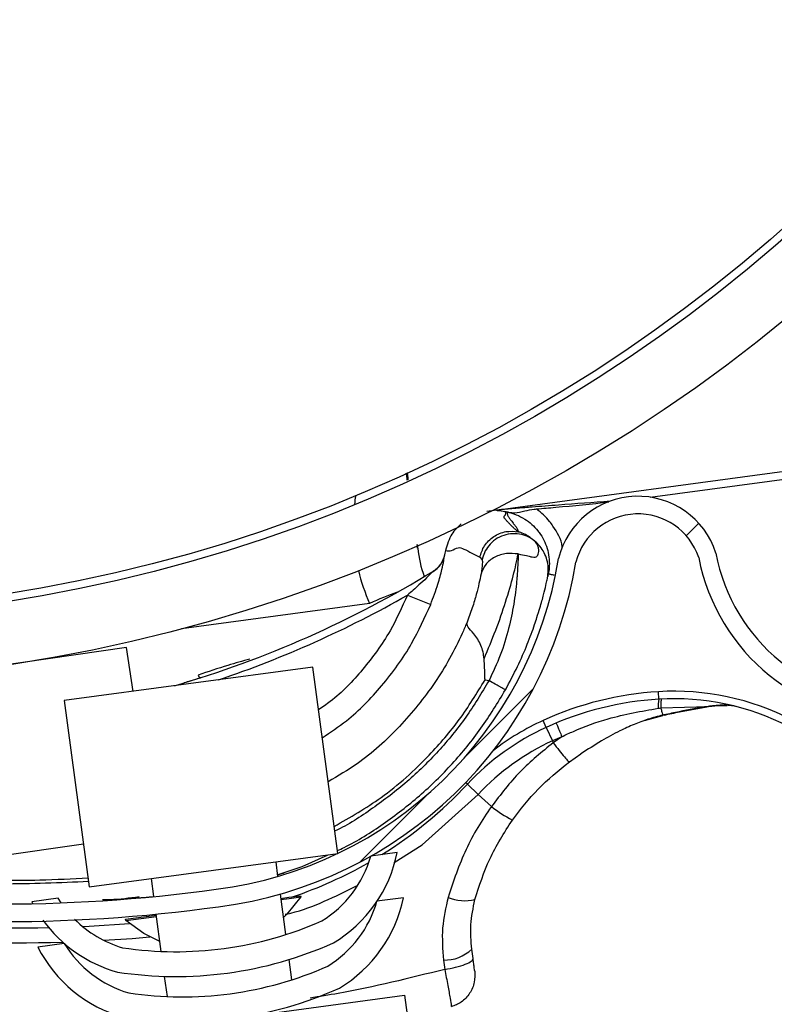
# Model space of a CAD drawing. Header units: inches. Extents: x 170 to 284, y 215 to 248.
# Tile 682 of 1056: x 211.15 to 211.253, y 244.25 to 244.384. Entities that reach past the tile are written whole.
import ezdxf

# ---------------------------------------------------------------- set-up
doc = ezdxf.new("R2010")
doc.units = ezdxf.units.IN
doc.header["$LTSCALE"] = 0.25
doc.header["$MEASUREMENT"] = 0
doc.layers.add('LH FRONT OF HOOD', color=7, linetype='Continuous')
pattern_1 = [(45, (200.7563139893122, 238.187647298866), (-0.03026527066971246, 0.03026527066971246), [])]

msp = doc.modelspace()

# ---------------------------------------------------------------- hatches: boundary and pattern name
at = {"layer": 'LH FRONT OF HOOD'}
h = msp.add_hatch(dxfattribs=at)
h.set_pattern_fill('ANSI31', color=256, scale=0.34241245, angle=2.8e-322, style=0)
h.set_pattern_definition([(45, (200.7896657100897, 238.187647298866), (-0.03026527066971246, 0.03026527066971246), [])])
edge = h.paths.add_edge_path(flags=0)
edge.add_arc((211.0763061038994, 244.0798696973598), 0.021400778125, 89.9999999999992, 390.52248781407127, ccw=False)
edge.add_line((211.0763061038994, 244.1012704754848), (211.1490687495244, 244.1012704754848))
edge.add_arc((211.1490687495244, 244.5121654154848), 0.4108949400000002, 270, 450.0000000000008)
edge.add_line((211.1490687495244, 244.9230603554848), (210.6654111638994, 244.9230603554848))
edge.add_arc((210.6654111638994, 244.9273405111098), 0.004280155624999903, 180.0000000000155, 269.9999999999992, ccw=False)
edge.add_line((210.6611310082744, 244.9273405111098), (210.6611310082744, 244.9701420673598))
edge.add_arc((210.6654111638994, 244.9701420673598), 0.004280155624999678, 360, 540, ccw=False)
edge.add_line((210.6696913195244, 244.9701420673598), (210.6696913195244, 244.9273405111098))
edge.add_line((210.6696913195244, 244.9273405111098), (210.6664589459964, 244.9273405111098))
edge.add_line((210.6664589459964, 244.9273405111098), (210.6664589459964, 244.9701420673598))
edge.add_arc((210.6654111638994, 244.9701420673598), 0.001047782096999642, 360, 540.0000000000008)
edge.add_line((210.6643633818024, 244.9701420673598), (210.6643633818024, 244.9273405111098))
edge.add_arc((210.6654111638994, 244.9273405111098), 0.001047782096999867, 180, 270)
edge.add_line((210.6654111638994, 244.9262927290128), (211.1490687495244, 244.9262927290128))
edge.add_arc((211.1490687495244, 244.5121654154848), 0.4141273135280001, 269.9999999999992, 450, ccw=False)
edge.add_line((211.1490687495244, 244.0980381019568), (211.0763061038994, 244.0980381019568))
edge.add_arc((211.0763061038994, 244.0798696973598), 0.018168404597, 450.0000000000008, 750.5224878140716)
edge.add_arc((211.0910543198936, 244.0885648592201), 0.001047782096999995, 390.5224878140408, 495.0000000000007)
edge.add_line((211.0903134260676, 244.0893057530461), (211.0816182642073, 244.0806105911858))
edge.add_line((211.0816182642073, 244.0806105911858), (211.0793326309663, 244.0828962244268))
edge.add_line((211.0793326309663, 244.0828962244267), (211.0880277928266, 244.091591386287))
edge.add_arc((211.0910543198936, 244.0885648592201), 0.004280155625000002, 390.522487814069, 495.0000000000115, ccw=False)
h = msp.add_hatch(dxfattribs=at)
h.set_pattern_fill('ANSI31', color=256, scale=0.34241245, style=0)
h.set_pattern_definition(pattern_1)
edge = h.paths.add_edge_path(flags=0)
edge.add_line((211.1157170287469, 244.9187801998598), (210.7733045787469, 244.9187801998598))
edge.add_line((210.7733045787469, 244.9187801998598), (210.7733045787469, 244.9230603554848))
edge.add_line((210.7733045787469, 244.9230603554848), (211.1157170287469, 244.9230603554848))
edge.add_arc((211.1157170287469, 244.5121654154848), 0.4108949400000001, 269.9999999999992, 450, ccw=False)
edge.add_line((211.1157170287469, 244.1012704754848), (211.0429543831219, 244.1012704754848))
edge.add_line((211.0429543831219, 244.1012704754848), (211.0429543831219, 244.1055506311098))
edge.add_line((211.0429543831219, 244.1055506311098), (211.1157170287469, 244.1055506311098))
edge.add_arc((211.1157170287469, 244.5121654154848), 0.406614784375, 270, 450.0000000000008)
h = msp.add_hatch(dxfattribs=at)
h.set_pattern_fill('ANSI32', color=256, scale=0.34241245, angle=2.8e-322, style=0)
h.set_pattern_definition([(45, (200.7563139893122, 238.187647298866), (-0.09079581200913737, 0.09079581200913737), []), (45, (200.8168445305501, 238.187647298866), (-0.09079581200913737, 0.09079581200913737), [])])
edge = h.paths.add_edge_path(flags=0)
edge.add_arc((211.115717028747, 244.5121654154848), 0.2182879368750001, 180, 540, ccw=False)
edge = h.paths.add_edge_path(flags=0)
edge.add_arc((211.115717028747, 244.5121654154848), 0.2097276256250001, 180, 540, ccw=False)
h = msp.add_hatch(dxfattribs=at)
h.set_pattern_fill('ANSI31', color=256, scale=0.34241245, angle=2.8e-322, style=0)
h.set_pattern_definition(pattern_1)
edge = h.paths.add_edge_path(flags=0)
edge.add_arc((211.2624806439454, 244.3056533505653), 0.001712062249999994, 187.6823523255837, 209.892772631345)
edge.add_line((211.2609963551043, 244.3048000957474), (211.2589035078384, 244.3035970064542))
edge.add_arc((211.2624806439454, 244.3056533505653), 0.004126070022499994, 187.6823523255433, 209.8927726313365, ccw=False)
edge.add_arc((211.2713034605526, 244.3068434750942), 0.01302879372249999, 139.1585197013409, 187.6823523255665, ccw=False)
edge.add_arc((211.2749929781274, 244.3030567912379), 0.01830194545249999, 457.6823523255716, 497.7437253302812, ccw=False)
edge.add_arc((211.2741186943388, 244.3095381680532), 0.01176186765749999, 389.82321001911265, 457.68235232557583, ccw=False)
edge.add_arc((211.2712016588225, 244.3068297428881), 0.01566536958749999, 332.9394203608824, 393.1131521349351, ccw=False)
edge.add_arc((211.2624589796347, 244.3109367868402), 0.02532140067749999, 310.5366005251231, 333.66328566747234, ccw=False)
edge.add_arc((211.269860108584, 244.303711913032), 0.01504902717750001, 269.83807069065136, 306.9970019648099, ccw=False)
edge.add_arc((211.2695219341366, 244.3162084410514), 0.02754708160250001, 190.990855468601, 270.614926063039, ccw=False)
edge.add_arc((211.2341904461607, 244.3081601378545), 0.008748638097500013, 378.6409712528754, 525.6237845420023)
edge.add_arc((211.169741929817, 244.3195061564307), 0.05672062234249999, 277.25298805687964, 350.69225205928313, ccw=False)
edge.add_arc((211.1473883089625, 244.4762565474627), 0.2150521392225, 261.1083798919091, 277.88840595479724, ccw=False)
edge.add_arc((211.1196055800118, 244.2921162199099), 0.02884824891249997, 202.8411957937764, 259.0961091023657, ccw=False)
edge.add_arc((211.0678650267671, 244.2676538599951), 0.0284373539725, 387.8029462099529, 441.4014199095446)
edge.add_arc((211.0702884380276, 244.2809375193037), 0.01494630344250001, 442.9737931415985, 498.2295444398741)
edge.add_arc((211.0725446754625, 244.2777867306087), 0.0187470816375, 495.64022688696, 529.1219683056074)
edge.add_arc((211.0674624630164, 244.2793470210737), 0.0134739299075, 531.5599097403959, 569.9559980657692)
edge.add_arc((211.0608493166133, 244.2758636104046), 0.006011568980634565, 212.6648849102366, 233.3999259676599)
edge.add_arc((211.0667341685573, 244.2865391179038), 0.01816498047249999, 238.5816124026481, 277.6823523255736)
edge.add_arc((211.0677000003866, 244.2793790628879), 0.01094007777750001, 277.6823523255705, 367.682352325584)
edge.add_arc((211.0766924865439, 244.280592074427), 0.001866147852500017, 367.6823523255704, 383.3245987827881)
edge.add_line((211.0784061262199, 244.2813309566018), (211.0806228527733, 244.2822867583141))
edge.add_arc((211.0766924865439, 244.280592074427), 0.004280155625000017, 367.68235232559, 383.3245987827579, ccw=False)
edge.add_arc((211.0677000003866, 244.2793790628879), 0.01335408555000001, 277.68235232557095, 367.6823523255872, ccw=False)
edge.add_arc((211.0667341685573, 244.2865391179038), 0.020578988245, 238.2937106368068, 277.6823523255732, ccw=False)
edge.add_arc((211.0608493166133, 244.2758636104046), 0.008425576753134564, 212.2600195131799, 234.1820632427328, ccw=False)
edge.add_arc((211.0674624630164, 244.2793470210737), 0.01588793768, 171.3726545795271, 210.1529330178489, ccw=False)
edge.add_arc((211.0725446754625, 244.2777867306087), 0.02116108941, 495.78688309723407, 529.2595240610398, ccw=False)
edge.add_arc((211.0702884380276, 244.2809375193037), 0.01736031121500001, 442.8626004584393, 498.0482056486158, ccw=False)
edge.add_arc((211.0678650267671, 244.2676538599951), 0.030851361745, 387.6005096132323, 441.4618899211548, ccw=False)
edge.add_arc((211.1196055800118, 244.2921162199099), 0.02643424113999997, 202.6240618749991, 259.0059654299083)
edge.add_arc((211.1473883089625, 244.4762565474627), 0.21263813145, 261.1200207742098, 277.8920418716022)
edge.add_arc((211.169741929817, 244.3195061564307), 0.05430661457, 277.2389789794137, 350.7968871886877)
edge.add_arc((211.2341904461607, 244.3081601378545), 0.01116264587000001, 377.74339121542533, 526.2114395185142, ccw=False)
edge.add_arc((211.2695219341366, 244.3162084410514), 0.02513307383, 190.653752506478, 270.6530101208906)
edge.add_arc((211.269860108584, 244.303711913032), 0.01263501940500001, 269.7653996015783, 306.6650491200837)
edge.add_arc((211.2624589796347, 244.3109367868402), 0.022907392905, 310.726658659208, 333.7020675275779)
edge.add_arc((211.2712016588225, 244.3068297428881), 0.01325136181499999, 332.8745927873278, 393.4176020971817)
edge.add_arc((211.2741186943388, 244.3095381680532), 0.009347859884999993, 389.4048764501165, 457.6823523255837)
edge.add_arc((211.2749929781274, 244.3030567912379), 0.01588793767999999, 457.6823523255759, 497.6345312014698)
edge.add_arc((211.2713034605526, 244.3068434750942), 0.01061478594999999, 499.3168536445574, 547.6823523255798)

# ---------------------------------------------------------------- linework, layer by layer
for p, q in [((211.2608290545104, 244.3236036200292), (211.215401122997, 244.3174757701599)), ((211.2358539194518, 244.3191981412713), (211.2595048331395, 244.3223884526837)), ((211.2148524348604, 244.317401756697), (211.2135531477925, 244.3172229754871)), ((211.2148741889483, 244.3174046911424), (211.2148524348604, 244.317401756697)), ((211.2160200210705, 244.317226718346), (211.2163095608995, 244.3171686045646)), ((211.2077604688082, 244.3111329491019), (211.2078501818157, 244.3115674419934)), ((211.2078501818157, 244.3115674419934), (211.2079284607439, 244.3119130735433)), ((211.2125911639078, 244.3109825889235), (211.212902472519, 244.310635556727)), ((211.2218360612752, 244.3081832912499), (211.2218724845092, 244.3083565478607)), ((211.2218891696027, 244.3084379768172), (211.2219424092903, 244.3086981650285)), ((211.2027020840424, 244.3058179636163), (211.2058799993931, 244.3045483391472)), ((211.1975445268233, 244.304685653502), (211.1718609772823, 244.3012211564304)), ((211.1643517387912, 244.2986767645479), (211.1304733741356, 244.293704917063)), ((211.1652337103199, 244.2926669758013), (211.1643517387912, 244.2986767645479)), ((211.189762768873, 244.2959757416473), (211.1558288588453, 244.291398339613)), ((211.1931958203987, 244.2705253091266), (211.189762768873, 244.2959757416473)), ((211.2132986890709, 244.294238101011), (211.2138471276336, 244.2941280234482)), ((211.2370399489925, 244.2915985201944), (211.2369780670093, 244.2926238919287)), ((211.1558288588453, 244.291398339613), (211.159261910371, 244.2659479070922)), ((211.2373015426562, 244.2904010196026), (211.2437646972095, 244.2906168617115)), ((211.2350764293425, 244.2886801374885), (211.2375835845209, 244.2893864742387)), ((211.2377289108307, 244.2894484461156), (211.2375649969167, 244.2894122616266)), ((211.2216578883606, 244.2877512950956), (211.2212297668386, 244.2886850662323)), ((211.2216578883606, 244.2877512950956), (211.222505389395, 244.285902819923)), ((211.222505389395, 244.285902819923), (211.2226211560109, 244.285650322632)), ((211.2237979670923, 244.286469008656), (211.2226211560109, 244.285650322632)), ((211.2248161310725, 244.2830299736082), (211.2263892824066, 244.28412135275)), ((211.2108887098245, 244.2799808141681), (211.2106439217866, 244.2802091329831)), ((211.2108887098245, 244.2799808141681), (211.2123757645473, 244.2785938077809)), ((211.2123757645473, 244.2785938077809), (211.2141680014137, 244.2769221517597)), ((211.1342022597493, 244.2682961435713), (211.1584648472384, 244.2718568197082)), ((211.159261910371, 244.2659479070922), (211.1931958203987, 244.2705253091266)), ((211.1883479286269, 244.268727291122), (211.1918946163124, 244.2703497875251)), ((211.2013145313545, 244.270645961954), (211.1977087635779, 244.2701595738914)), ((211.1847123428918, 244.2693809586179), (211.1849820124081, 244.2673818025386)), ((211.1849077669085, 244.2676142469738), (211.1883479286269, 244.268727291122)), ((211.1680778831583, 244.264627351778), (211.167745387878, 244.2670922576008)), ((211.1853082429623, 244.2649633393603), (211.1860548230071, 244.2594286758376)), ((211.1550071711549, 244.2643994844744), (211.1514014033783, 244.2639130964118)), ((211.1514014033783, 244.2639130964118), (211.1515326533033, 244.2636588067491)), ((211.1554116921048, 244.2637698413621), (211.1550071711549, 244.2643994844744)), ((211.1657817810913, 244.2644516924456), (211.1657795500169, 244.2644515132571)), ((211.1853866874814, 244.2643818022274), (211.1865103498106, 244.2645331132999)), ((211.1854095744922, 244.2642121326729), (211.1865331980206, 244.2643634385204)), ((211.1865103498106, 244.2645331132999), (211.188111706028, 244.2647487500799)), ((211.1865331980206, 244.2643634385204), (211.1881345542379, 244.2645790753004)), ((211.1881117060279, 244.2647487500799), (211.1881345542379, 244.2645790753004)), ((211.1881345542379, 244.2645790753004), (211.1881347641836, 244.2645775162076)), ((211.2021478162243, 244.2644685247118), (211.1985420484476, 244.2639821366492)), ((211.1642214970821, 244.2615317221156), (211.1684192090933, 244.2620969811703)), ((211.164244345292, 244.2613620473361), (211.1642214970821, 244.2615317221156)), ((211.1642443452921, 244.2613620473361), (211.168442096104, 244.2619273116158)), ((211.1642445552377, 244.2613604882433), (211.164244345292, 244.2613620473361)), ((211.1690878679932, 244.2571399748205), (211.1684008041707, 244.26223342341)), ((211.1558404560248, 244.2582220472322), (211.1522346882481, 244.2577356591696)), ((211.2116574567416, 244.2561795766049), (211.2114861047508, 244.2574498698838)), ((211.1865145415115, 244.2560206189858), (211.1868881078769, 244.2532512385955)), ((211.2076280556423, 244.2559566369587), (211.2077935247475, 244.2546778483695)), ((211.1699211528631, 244.2509625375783), (211.1695475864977, 244.2537319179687)), ((211.1556285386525, 244.2448568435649), (211.2022876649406, 244.2511507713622)), ((211.2022876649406, 244.2511507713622), (211.2027866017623, 244.2474519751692))]:
    msp.add_line(p, q, dxfattribs=at)
at = {"layer": 'LH FRONT OF HOOD', "flags": 128}
for points in [[(211.2438372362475, 244.2905927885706), (211.2438334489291, 244.2905642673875), (211.2438277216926, 244.290544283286), (211.2438202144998, 244.2905333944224), (211.2438111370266, 244.2905319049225), (211.2438007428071, 244.2905398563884), (211.2437893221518, 244.2905570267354), (211.2437771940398, 244.2905829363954), (211.2437646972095, 244.2906168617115)], [(211.2008896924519, 244.2692626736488), (211.2047369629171, 244.2716997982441), (211.2123757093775, 244.2785937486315), (211.2123757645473, 244.2785938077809), (211.2123757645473, 244.2785938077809)], [(211.1881345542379, 244.2645790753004), (211.1862408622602, 244.2622098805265), (211.1857456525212, 244.2617206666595)], [(211.1881347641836, 244.2645775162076), (211.1862410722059, 244.2622083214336), (211.1857458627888, 244.2617191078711)], [(211.158328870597, 244.2605561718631), (211.1592211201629, 244.2605975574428), (211.1647447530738, 244.2609361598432)], [(211.168905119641, 244.2584947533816), (211.1666972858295, 244.2595781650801), (211.1642443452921, 244.2613620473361)], [(211.1689053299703, 244.258493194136), (211.1666974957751, 244.2595766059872), (211.1642445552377, 244.2613604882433)], [(211.1612156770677, 244.2586665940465), (211.1651001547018, 244.2589235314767), (211.1675269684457, 244.2591194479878)]]:
    msp.add_lwpolyline(points, dxfattribs=at)
at = {"layer": 'LH FRONT OF HOOD'}
for radius in [0.218287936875, 0.2097276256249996, 0.20865758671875]:
    msp.add_circle((211.1157170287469, 244.5121654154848), radius, dxfattribs=at)
for centre, radius, start, end in [((211.1157170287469, 244.5121654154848), 0.4141273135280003, 270, 90), ((211.1157170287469, 244.5121654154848), 0.4108949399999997, 270, 90), ((211.1157170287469, 244.5121654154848), 0.406614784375, 270, 90), ((211.2209706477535, 244.3152083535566), 0.02568093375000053, 170.5604356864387, 173.331097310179), ((211.2341904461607, 244.3081601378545), 0.01116264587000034, 17.74339121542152, 166.2114395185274), ((211.2341904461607, 244.3081601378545), 0.008748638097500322, 18.64097125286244, 165.6237845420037), ((211.2035920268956, 244.3121681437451), 0.0005136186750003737, 6.292849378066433, 7.696607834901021), ((211.221120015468, 244.3141010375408), 0.01712062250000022, 186.2928493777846, 199.6289524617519), ((211.169741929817, 244.3195061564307), 0.05430661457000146, 277.2389789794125, 350.7968871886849), ((211.2044487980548, 244.3120243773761), 0.003424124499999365, 301.5529025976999, 348.3047638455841), ((211.2695219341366, 244.3162084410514), 0.02754708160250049, 190.9908554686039, 270.6149260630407), ((211.2695219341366, 244.3162084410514), 0.02513307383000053, 190.6537525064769, 270.6530101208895), ((211.169741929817, 244.3195061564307), 0.05672062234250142, 277.2529880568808, 350.6922520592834), ((211.1300893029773, 244.4331169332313), 0.1455252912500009, 286.2865241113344, 301.5529025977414), ((211.2209706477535, 244.3152083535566), 0.02568093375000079, 193.5764192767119, 204.1889781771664), ((211.1300893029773, 244.4331169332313), 0.1465525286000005, 288.6258020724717, 299.700927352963), ((211.2214339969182, 244.2511769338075), 0.05859940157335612, 110.0748888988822, 114.0588215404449), ((211.1746270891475, 244.2950306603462), 0.0005320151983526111, 196.5048675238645, 252.5107683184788), ((211.2396389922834, 244.2485329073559), 0.0441712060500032, 93.4536560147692, 114.6308198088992), ((211.2391026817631, 244.2574194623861), 0.03526848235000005, 62.73747602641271, 93.4536560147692), ((211.2396389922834, 244.2485329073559), 0.04314396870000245, 93.4536560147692, 114.6308198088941), ((211.2404406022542, 244.2907668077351), 0.003500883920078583, 166.25671014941, 186.7249703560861), ((211.2391026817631, 244.2574194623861), 0.03424124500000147, 62.73747602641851, 93.45365601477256), ((211.2379038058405, 244.2894817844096), 0.0001780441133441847, 190.7921879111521, 207.7531162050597), ((211.2377146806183, 244.2894091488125), 3.319259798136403e-05, 341.9712843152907, 19.96976039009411), ((211.2359286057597, 244.2566255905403), 0.03526848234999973, 114.6308198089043, 127.5210132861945), ((211.2359286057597, 244.2566255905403), 0.03424124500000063, 114.6308198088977, 136.9937062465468), ((211.2359286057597, 244.2566255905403), 0.03220774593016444, 114.6308198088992, 136.9937062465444), ((211.2396389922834, 244.2485329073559), 0.04111046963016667, 112.6628487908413, 114.630819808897), ((211.1685712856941, 244.3194511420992), 0.05786770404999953, 301.9740299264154, 316.993706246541), ((211.2280283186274, 244.2953537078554), 0.02306145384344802, 233.0572570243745, 241.5209653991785), ((211.1829316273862, 244.2743855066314), 0.01875940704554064, 300.9678088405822, 348.501494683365), ((211.1685712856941, 244.3194511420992), 0.05786770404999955, 288.576014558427, 299.9183369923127), ((211.1829316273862, 244.2743855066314), 0.01536952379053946, 301.6992860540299, 344.0406468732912), ((211.1473883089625, 244.4762565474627), 0.2126381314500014, 261.1200207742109, 277.8920418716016), ((211.1487640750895, 244.4764066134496), 0.2160622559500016, 258.775331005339, 271.3111233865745), ((211.1473883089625, 244.4762565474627), 0.2150521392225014, 261.1083798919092, 277.8884059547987), ((211.1837649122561, 244.2682080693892), 0.01536952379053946, 301.6992860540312, 344.0406468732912), ((211.1837649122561, 244.2682080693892), 0.01875940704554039, 300.9678088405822, 348.5014946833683), ((211.2105747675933, 244.2701807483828), 0.006116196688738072, 247.678316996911, 282.7859301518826), ((211.1681364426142, 244.2723897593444), 0.01875940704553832, 215.8167698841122, 254.3968958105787), ((211.1681364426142, 244.2723897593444), 0.01536952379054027, 224.9089393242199, 253.6654185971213), ((211.1710939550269, 244.3063035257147), 0.04920446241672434, 261.4914683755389, 293.8732362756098), ((211.1487640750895, 244.4764066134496), 0.218095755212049, 264.8615755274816, 271.8007834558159), ((211.1710939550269, 244.3063035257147), 0.05259434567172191, 261.2473130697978, 294.1173915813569), ((211.168969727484, 244.2662123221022), 0.01875940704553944, 206.8632099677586, 254.3968958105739), ((211.168969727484, 244.2662123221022), 0.01536952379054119, 211.3240577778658, 253.6654185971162), ((211.2078016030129, 244.2612388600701), 0.005285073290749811, 268.118224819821, 314.1989879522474), ((211.1719272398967, 244.3001260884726), 0.04920446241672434, 261.4914683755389, 293.8732362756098), ((211.1719272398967, 244.3001260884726), 0.05259434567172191, 261.2473130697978, 294.1173915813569)]:
    msp.add_arc(centre, radius, start, end, dxfattribs=at)
for points, knots in [([(211.2025005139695, 244.3224657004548), (211.2025392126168, 244.3222387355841), (211.2025939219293, 244.3219178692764), (211.2026437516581, 244.3216147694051), (211.2026583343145, 244.3215260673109)], [0, 0, 0, 0, 0.7073502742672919, 1, 1, 1, 1]), ([(211.2028342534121, 244.3216103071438), (211.2028195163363, 244.321719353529), (211.2027774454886, 244.3220306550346), (211.2027332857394, 244.3223574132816), (211.202704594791, 244.3225697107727)], [0, 0, 0, 0, 0.3502918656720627, 1, 1, 1, 1]), ([(211.215401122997, 244.3174757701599), (211.2153958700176, 244.3174750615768), (211.2153643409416, 244.3174708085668), (211.215260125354, 244.3174567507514), (211.2151172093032, 244.3174374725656), (211.21494922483, 244.3174148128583), (211.2149042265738, 244.3174087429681), (211.2148741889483, 244.3174046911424)], [0, 0, 0, 0, 0.01571398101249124, 0.094317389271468, 0.3218612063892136, 0.5473229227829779, 1, 1, 1, 1]), ([(211.2304001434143, 244.3186470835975), (211.2280418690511, 244.3184668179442), (211.2244802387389, 244.3181945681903), (211.2202680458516, 244.3178732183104), (211.2180598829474, 244.3177098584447), (211.2168611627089, 244.3176162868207), (211.2162057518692, 244.317555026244), (211.2158442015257, 244.3175193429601), (211.2156446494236, 244.317499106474), (211.2155340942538, 244.317487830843), (211.2154682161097, 244.3174811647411), (211.215429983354, 244.317477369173), (211.2154065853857, 244.3174751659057), (211.215395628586, 244.3174742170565), (211.2153903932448, 244.3174739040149), (211.2153898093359, 244.3174740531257), (211.2153930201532, 244.3174746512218), (211.2153979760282, 244.3174753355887), (211.215401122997, 244.3174757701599)], [0, 0, 0, 0, 0.4681368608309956, 0.7070129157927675, 0.8371325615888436, 0.9079072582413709, 0.9470740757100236, 0.9687898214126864, 0.9808770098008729, 0.9876679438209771, 0.9915546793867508, 0.9947708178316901, 0.9959953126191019, 0.997228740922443, 0.997848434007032, 0.9984730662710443, 0.9990304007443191, 0.9999999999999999, 0.9999999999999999, 0.9999999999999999, 0.9999999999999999]), ([(211.216544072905, 244.317123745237), (211.2168082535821, 244.3170943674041), (211.2174868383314, 244.3170189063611), (211.2185947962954, 244.3172875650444), (211.2196773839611, 244.3175300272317), (211.2202309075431, 244.3175822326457), (211.2203359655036, 244.3175921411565)], [0, 0, 0, 0, 0.2412678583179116, 0.6197299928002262, 0.9278253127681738, 1, 1, 1, 1]), ([(211.2203359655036, 244.3175921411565), (211.221208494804, 244.3176660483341), (211.2245090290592, 244.3179456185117), (211.2278035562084, 244.3182897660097), (211.2302271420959, 244.3185429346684)], [0, 0, 0, 0, 0.2643600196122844, 0.9999999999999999, 0.9999999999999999, 0.9999999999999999, 0.9999999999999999]), ([(211.2238583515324, 244.3122858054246), (211.2238548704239, 244.3123313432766), (211.2237724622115, 244.3134093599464), (211.2230279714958, 244.3146288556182), (211.2218089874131, 244.3163524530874), (211.2209728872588, 244.3170561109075), (211.2203359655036, 244.3175921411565)], [0, 0, 0, 0, 0.02109882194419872, 0.4994719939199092, 0.6187093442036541, 1, 1, 1, 1]), ([(211.2148741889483, 244.3174046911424), (211.2149398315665, 244.3173990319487), (211.2152538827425, 244.3173719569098), (211.2156762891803, 244.3173114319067), (211.2160084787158, 244.3172374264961), (211.2160084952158, 244.3172374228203)], [0, 0, 0, 0, 0.2090106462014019, 0.9999607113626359, 1, 1, 1, 1]), ([(211.2178288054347, 244.3144708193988), (211.2177164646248, 244.3145609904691), (211.2174782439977, 244.3147521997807), (211.2171542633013, 244.3150445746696), (211.2169068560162, 244.3152840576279), (211.2167294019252, 244.3154647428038), (211.2166189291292, 244.3155799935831), (211.2165085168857, 244.3156980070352), (211.216398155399, 244.3158187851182), (211.2162824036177, 244.3159483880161), (211.2161659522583, 244.3160821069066), (211.216061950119, 244.316202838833), (211.2159881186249, 244.3162927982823), (211.2159362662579, 244.3163570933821), (211.2159083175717, 244.3164154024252), (211.2158985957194, 244.3164797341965), (211.2159104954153, 244.3165513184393), (211.215946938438, 244.3166305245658), (211.2160108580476, 244.316713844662), (211.2160660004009, 244.3167924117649), (211.2161084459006, 244.3168540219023), (211.2161340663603, 244.3168943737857), (211.216154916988, 244.316929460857), (211.2161619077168, 244.3169715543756), (211.216157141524, 244.3170256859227), (211.2161312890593, 244.3170888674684), (211.2160875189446, 244.3171554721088), (211.2160416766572, 244.3172031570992), (211.2160187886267, 244.3172269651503)], [0, 0, 0, 0, 0.08480730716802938, 0.1798353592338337, 0.2850849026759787, 0.3228266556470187, 0.3617275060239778, 0.4017874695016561, 0.4430065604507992, 0.4853847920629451, 0.5351510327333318, 0.5813528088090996, 0.6105805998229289, 0.6293562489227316, 0.6489120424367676, 0.6766412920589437, 0.7075477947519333, 0.7416323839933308, 0.7850907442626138, 0.8280699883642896, 0.8539878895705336, 0.8729964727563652, 0.885095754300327, 0.9032140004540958, 0.9275168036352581, 0.9517481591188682, 0.9759089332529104, 1, 1, 1, 1]), ([(211.2160084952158, 244.3172374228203), (211.2160085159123, 244.3172374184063), (211.2161823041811, 244.3172003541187), (211.2163631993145, 244.3171620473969), (211.216544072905, 244.317123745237)], [0, 0, 0, 0, 0.0001190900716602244, 1, 1, 1, 1]), ([(211.216544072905, 244.317123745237), (211.2164738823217, 244.3171370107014), (211.2163158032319, 244.3171668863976), (211.2161257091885, 244.3172053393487), (211.21602002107, 244.3172267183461)], [0, 0, 0, 0, 0.4440219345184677, 0.9999999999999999, 0.9999999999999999, 0.9999999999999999, 0.9999999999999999]), ([(211.2163099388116, 244.3171685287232), (211.216307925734, 244.3171164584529), (211.2163038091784, 244.3170099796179), (211.2163457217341, 244.316837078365), (211.2164202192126, 244.3166535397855), (211.216527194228, 244.3164641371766), (211.2166548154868, 244.3162745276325), (211.2167943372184, 244.3160867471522), (211.2169581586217, 244.3158795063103), (211.2171205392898, 244.3156786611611), (211.2172640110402, 244.3154986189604), (211.21738209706, 244.3153469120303), (211.2174883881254, 244.3152019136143), (211.2175913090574, 244.3150496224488), (211.2176813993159, 244.3148988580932), (211.2177535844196, 244.3147498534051), (211.21780641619, 244.3146053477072), (211.2178214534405, 244.3145149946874), (211.2178288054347, 244.3144708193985)], [0, 0, 0, 0, 0.0657809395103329, 0.1345158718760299, 0.2062058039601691, 0.27713025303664, 0.3450539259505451, 0.411816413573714, 0.4774590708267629, 0.5636721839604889, 0.6227800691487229, 0.6670965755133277, 0.7241689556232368, 0.7778304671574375, 0.8321346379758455, 0.8905164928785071, 0.9464714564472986, 0.9999999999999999, 0.9999999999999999, 0.9999999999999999, 0.9999999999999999]), ([(211.2163095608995, 244.3171686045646), (211.2163095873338, 244.3171685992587), (211.2171564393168, 244.3169986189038), (211.2187467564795, 244.3163667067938), (211.2201670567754, 244.3150934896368), (211.2212352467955, 244.3136316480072), (211.2219919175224, 244.3119447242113), (211.2221491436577, 244.3100313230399), (211.2219960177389, 244.3089642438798), (211.2219424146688, 244.3086981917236), (211.2219424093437, 244.3086981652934)], [0, 0, 0, 0, 7.189415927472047e-06, 0.2303203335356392, 0.4448965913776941, 0.4983905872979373, 0.7130087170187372, 0.9276298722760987, 0.9999928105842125, 1, 1, 1, 1]), ([(211.2100614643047, 244.3155749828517), (211.2095913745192, 244.3151263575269), (211.2085338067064, 244.3141170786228), (211.2081391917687, 244.3127015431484), (211.2079199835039, 244.3119152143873)], [0, 0, 0, 0, 0.4445008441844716, 1, 1, 1, 1]), ([(211.212591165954, 244.3109825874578), (211.2127597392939, 244.3115193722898), (211.2130190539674, 244.3123451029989), (211.2137665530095, 244.3132512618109), (211.2144693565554, 244.3138371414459), (211.2152805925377, 244.3142602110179), (211.2164045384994, 244.3146011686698), (211.2172661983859, 244.3145224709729), (211.2178263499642, 244.3144713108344)], [0, 0, 0, 0, 0.2394514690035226, 0.3683457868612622, 0.4999761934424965, 0.6316105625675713, 0.7605158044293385, 1, 1, 1, 1]), ([(211.2202094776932, 244.3130971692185), (211.2199386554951, 244.3133053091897), (211.2193673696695, 244.3137443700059), (211.2182949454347, 244.3141383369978), (211.2170799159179, 244.3142631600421), (211.2158276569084, 244.3140321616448), (211.2146907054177, 244.3134582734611), (211.2137983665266, 244.3126235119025), (211.213182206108, 244.3116606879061), (211.2129924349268, 244.3109652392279), (211.212902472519, 244.310635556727)], [0, 0, 0, 0, 0.1098512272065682, 0.2317256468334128, 0.3631776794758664, 0.4999999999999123, 0.6368223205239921, 0.7682743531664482, 0.8901487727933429, 1, 1, 1, 1]), ([(211.2202094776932, 244.3130971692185), (211.2198165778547, 244.3134209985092), (211.2191425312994, 244.3139765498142), (211.2183731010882, 244.3142943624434), (211.217995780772, 244.3144185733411), (211.2178893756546, 244.314450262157), (211.21786199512, 244.314458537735), (211.2178528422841, 244.3144613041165)], [0, 0, 0, 0, 0.502280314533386, 0.8616962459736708, 0.9584272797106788, 0.9861029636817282, 1, 1, 1, 1]), ([(211.2040327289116, 244.3127295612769), (211.2040418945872, 244.3126637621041), (211.2040581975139, 244.3125467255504), (211.2040802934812, 244.3123867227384), (211.2040950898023, 244.31227908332), (211.2041017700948, 244.3122302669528), (211.2041023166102, 244.31222618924), (211.2041025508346, 244.3122244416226)], [0, 0, 0, 0, 0.3162520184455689, 0.5625153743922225, 0.8143710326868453, 0.9204435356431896, 1, 1, 1, 1]), ([(211.204101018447, 244.3122369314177), (211.2041008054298, 244.3122385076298), (211.204100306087, 244.312242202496), (211.2040935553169, 244.312292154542), (211.204078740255, 244.3124017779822), (211.2040576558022, 244.3125577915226), (211.2040424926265, 244.312669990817), (211.2040343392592, 244.3127303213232)], [0, 0, 0, 0, 0.07919394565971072, 0.1856419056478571, 0.4442674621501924, 0.7011779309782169, 1, 1, 1, 1]), ([(211.2079199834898, 244.3119152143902), (211.2081820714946, 244.3118759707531), (211.2087063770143, 244.311797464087), (211.2096491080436, 244.3124608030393), (211.2108842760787, 244.3118898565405), (211.2118596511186, 244.311371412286), (211.2125911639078, 244.3109825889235)], [0, 0, 0, 0, 0.1666800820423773, 0.3334425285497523, 0.5000945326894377, 1, 1, 1, 1]), ([(211.2178354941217, 244.3114331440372), (211.2182182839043, 244.3113655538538), (211.2187519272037, 244.3112713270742), (211.2193775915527, 244.3111016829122), (211.2198285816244, 244.3109966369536), (211.2202774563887, 244.3109941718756), (211.2205972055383, 244.3113282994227), (211.2207176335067, 244.3122319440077), (211.2204125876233, 244.3127513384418), (211.2202094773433, 244.3130971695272)], [0, 0, 0, 0, 0.1001269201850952, 0.1395859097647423, 0.1897135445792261, 0.2582342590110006, 0.3697357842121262, 0.5803479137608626, 1, 1, 1, 1]), ([(211.2218360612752, 244.3081832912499), (211.2219026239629, 244.3088334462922), (211.222005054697, 244.3098339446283), (211.2216197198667, 244.3111446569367), (211.2211327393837, 244.3120891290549), (211.2206175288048, 244.3127237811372), (211.22028245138, 244.3130303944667), (211.2202094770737, 244.3130971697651)], [0, 0, 0, 0, 0.3580314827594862, 0.5509607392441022, 0.7480445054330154, 0.9451282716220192, 1, 1, 1, 1]), ([(211.2058799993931, 244.3045483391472), (211.2062268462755, 244.3054791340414), (211.2068368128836, 244.3071160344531), (211.2073886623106, 244.3091915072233), (211.2076634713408, 244.310487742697), (211.2077399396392, 244.3109745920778), (211.2077561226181, 244.3111124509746), (211.207756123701, 244.3111124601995)], [0, 0, 0, 0, 0.3699466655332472, 0.6505899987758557, 0.8492685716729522, 0.9999899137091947, 1, 1, 1, 1]), ([(211.2061378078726, 244.3090029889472), (211.2064302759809, 244.309198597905), (211.206939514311, 244.3095391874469), (211.2074912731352, 244.3102840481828), (211.2076621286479, 244.3108189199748), (211.2077559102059, 244.3111125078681)], [0, 0, 0, 0, 0.3783552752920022, 0.6587829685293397, 1, 1, 1, 1]), ([(211.2178336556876, 244.3114341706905), (211.2172913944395, 244.3114894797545), (211.2161648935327, 244.3116043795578), (211.214559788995, 244.3110675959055), (211.2132937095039, 244.3100700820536), (211.2129272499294, 244.3091556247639), (211.2127507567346, 244.3087152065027)], [0, 0, 0, 0, 0.2405618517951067, 0.4997464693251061, 0.7590693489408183, 0.9999999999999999, 0.9999999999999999, 0.9999999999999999, 0.9999999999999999]), ([(211.2131614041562, 244.297129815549), (211.2137140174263, 244.2984339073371), (211.2148490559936, 244.3011124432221), (211.2161737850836, 244.3050055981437), (211.2172501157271, 244.3086812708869), (211.2176335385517, 244.3105004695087), (211.2178303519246, 244.311434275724)], [0, 0, 0, 0, 0.2305257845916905, 0.4734878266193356, 0.7297379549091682, 1, 1, 1, 1]), ([(211.2178322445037, 244.3114332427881), (211.2178209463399, 244.3110899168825), (211.2177939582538, 244.3102698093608), (211.217721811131, 244.3090979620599), (211.2176520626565, 244.3081650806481), (211.217544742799, 244.3068807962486), (211.2172758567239, 244.3046925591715), (211.2165749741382, 244.3012386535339), (211.2154926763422, 244.2976510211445), (211.2143879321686, 244.2952858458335), (211.2138471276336, 244.2941280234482)], [0, 0, 0, 0, 0.08980644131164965, 0.2145219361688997, 0.2531624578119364, 0.2759662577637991, 0.4628905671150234, 0.6373953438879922, 0.8224944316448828, 1, 1, 1, 1]), ([(211.2129024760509, 244.3106355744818), (211.2129264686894, 244.3105121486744), (211.212974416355, 244.3102654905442), (211.2128261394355, 244.3092366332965), (211.2127520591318, 244.3087226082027)], [0, 0, 0, 0, 0.5003922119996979, 1, 1, 1, 1]), ([(211.2061378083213, 244.309002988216), (211.2061338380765, 244.3089986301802), (211.2060629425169, 244.3089208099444), (211.2057929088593, 244.308640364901), (211.2051790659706, 244.3080330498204), (211.2041248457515, 244.3070413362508), (211.2032327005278, 244.3062742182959), (211.2027020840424, 244.3058179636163)], [0, 0, 0, 0, 0.005253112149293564, 0.09380336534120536, 0.2660256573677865, 0.5634579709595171, 0.9999999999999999, 0.9999999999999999, 0.9999999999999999, 0.9999999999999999]), ([(211.2062405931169, 244.3091064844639), (211.206237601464, 244.3091034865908), (211.2062309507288, 244.3090968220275), (211.2061977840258, 244.3090637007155), (211.206179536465, 244.3090454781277)], [0, 0, 0, 0, 0.4498228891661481, 1, 1, 1, 1]), ([(211.2127505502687, 244.3087140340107), (211.2125768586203, 244.3078484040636), (211.2123132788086, 244.3065347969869), (211.2115919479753, 244.3040972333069), (211.2110683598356, 244.3027028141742), (211.210805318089, 244.3020022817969)], [0, 0, 0, 0, 0.4901989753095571, 0.7438846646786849, 1, 1, 1, 1]), ([(211.2203806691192, 244.3027659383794), (211.2205239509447, 244.3032068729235), (211.220916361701, 244.304414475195), (211.2213086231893, 244.3059135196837), (211.2216278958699, 244.3072214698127), (211.2217977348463, 244.3080022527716), (211.2218233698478, 244.3081233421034), (211.2218360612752, 244.3081832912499)], [0, 0, 0, 0, 0.1282528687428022, 0.3512504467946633, 0.5733912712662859, 0.7887937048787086, 0.9999999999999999, 0.9999999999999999, 0.9999999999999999, 0.9999999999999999]), ([(211.2218724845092, 244.3083565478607), (211.2218869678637, 244.3084253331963), (211.2219304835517, 244.3086320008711), (211.2218953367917, 244.3084691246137), (211.221855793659, 244.3082748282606), (211.2218845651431, 244.3084154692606), (211.2218891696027, 244.3084379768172)], [0, 0, 0, 0, 0.1877582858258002, 0.5641255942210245, 0.9302446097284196, 1, 1, 1, 1]), ([(211.2227562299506, 244.3085341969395), (211.2226792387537, 244.3085497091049), (211.2223776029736, 244.3086104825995), (211.2220398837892, 244.3086785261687), (211.2219749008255, 244.3086916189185), (211.2219424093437, 244.3086981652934)], [0, 0, 0, 0, 0.1462931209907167, 0.5731465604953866, 1, 1, 1, 1]), ([(211.2027020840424, 244.3058179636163), (211.2019599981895, 244.3041645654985), (211.2003292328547, 244.3005311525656), (211.1967369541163, 244.2956444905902), (211.1933578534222, 244.2920434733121), (211.1910985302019, 244.2905120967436), (211.1905499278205, 244.2901402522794)], [0, 0, 0, 0, 0.2698514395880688, 0.5930100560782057, 0.9011758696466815, 1, 1, 1, 1]), ([(211.1910637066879, 244.2863314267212), (211.1921889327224, 244.2870791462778), (211.1951970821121, 244.289078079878), (211.1993720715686, 244.2934117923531), (211.2032836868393, 244.2987726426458), (211.2050680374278, 244.3027420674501), (211.2058799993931, 244.3045483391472)], [0, 0, 0, 0, 0.1696819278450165, 0.4536231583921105, 0.751373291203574, 1, 1, 1, 1]), ([(211.216088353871, 244.2928742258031), (211.2166581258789, 244.2939415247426), (211.2177835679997, 244.2960497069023), (211.2190918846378, 244.2990959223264), (211.2199472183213, 244.3013733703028), (211.2202813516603, 244.3024468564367), (211.2203806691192, 244.3027659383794)], [0, 0, 0, 0, 0.3013203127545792, 0.5951829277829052, 0.8796725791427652, 1, 1, 1, 1]), ([(211.2108063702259, 244.3020018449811), (211.21060505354, 244.3015290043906), (211.2093984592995, 244.2986950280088), (211.2066080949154, 244.2937430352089), (211.2017462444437, 244.2877498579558), (211.1967782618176, 244.2831881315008), (211.1932161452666, 244.2811084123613), (211.1918739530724, 244.2803247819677)], [0, 0, 0, 0, 0.05263158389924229, 0.3154480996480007, 0.5782648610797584, 0.8410917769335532, 1, 1, 1, 1]), ([(211.2131612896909, 244.2971292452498), (211.2131283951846, 244.2974369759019), (211.2130608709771, 244.298068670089), (211.2127501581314, 244.2989790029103), (211.2123003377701, 244.2998388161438), (211.2115927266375, 244.3007453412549), (211.2108656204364, 244.301511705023), (211.2108251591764, 244.3018408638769), (211.2108053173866, 244.3020022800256)], [0, 0, 0, 0, 0.1136768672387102, 0.2333502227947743, 0.3620694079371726, 0.5019163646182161, 0.7557448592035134, 1, 1, 1, 1]), ([(211.181201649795, 244.2970825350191), (211.1801914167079, 244.2967976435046), (211.1777935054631, 244.2961214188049), (211.1754646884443, 244.2953347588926), (211.1741169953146, 244.2948795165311)], [0, 0, 0, 0, 0.4212971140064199, 1, 1, 1, 1]), ([(211.2132986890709, 244.294238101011), (211.2132984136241, 244.2942496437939), (211.2132956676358, 244.2943647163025), (211.2132702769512, 244.295331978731), (211.2132210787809, 244.296282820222), (211.2131772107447, 244.2971306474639)], [0, 0, 0, 0, 0.01193493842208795, 0.118981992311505, 1, 1, 1, 1]), ([(211.1744672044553, 244.2945232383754), (211.1739908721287, 244.294372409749), (211.1730927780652, 244.2940880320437), (211.1722640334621, 244.293836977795), (211.1722119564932, 244.2938212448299), (211.1721920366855, 244.2938152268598)], [0, 0, 0, 0, 0.410859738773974, 0.7746496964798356, 1, 1, 1, 1]), ([(211.192698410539, 244.2742127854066), (211.1948803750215, 244.2754627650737), (211.1996061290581, 244.2781700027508), (211.20523878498, 244.2832837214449), (211.2099418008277, 244.288753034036), (211.2121739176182, 244.2924002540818), (211.2132986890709, 244.294238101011)], [0, 0, 0, 0, 0.2585724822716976, 0.5600228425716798, 0.7782939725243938, 0.9999999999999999, 0.9999999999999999, 0.9999999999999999, 0.9999999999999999]), ([(211.2138471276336, 244.2941280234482), (211.2128233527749, 244.2924310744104), (211.2107741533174, 244.2890344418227), (211.206981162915, 244.2844325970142), (211.2027335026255, 244.2802365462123), (211.1979764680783, 244.2766426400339), (211.1946259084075, 244.2744156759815), (211.1928004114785, 244.273581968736), (211.1927844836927, 244.2735746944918)], [0, 0, 0, 0, 0.1991241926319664, 0.398569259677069, 0.5981134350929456, 0.7981252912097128, 0.998238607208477, 0.9999999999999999, 0.9999999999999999, 0.9999999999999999, 0.9999999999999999]), ([(211.216088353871, 244.2928742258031), (211.2160584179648, 244.2928909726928), (211.2160123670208, 244.2929167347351), (211.2157328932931, 244.2930730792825), (211.2154436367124, 244.2932348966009), (211.2150845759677, 244.2934357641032), (211.2145627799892, 244.2937276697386), (211.2141290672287, 244.2939702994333), (211.2138471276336, 244.2941280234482)], [0, 0, 0, 0, 0.2394567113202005, 0.3683605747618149, 0.5000000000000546, 0.6316394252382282, 0.760543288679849, 1, 1, 1, 1]), ([(211.1931424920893, 244.2709206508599), (211.1934430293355, 244.2710555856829), (211.1956492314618, 244.2720461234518), (211.1994477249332, 244.2745175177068), (211.2044335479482, 244.278309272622), (211.2088952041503, 244.2827098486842), (211.2128678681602, 244.287540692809), (211.2150161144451, 244.2910984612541), (211.216088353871, 244.2928742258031)], [0, 0, 0, 0, 0.0306634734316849, 0.2250962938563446, 0.4194522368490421, 0.6135038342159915, 0.8070908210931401, 1, 1, 1, 1]), ([(211.2437646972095, 244.2906168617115), (211.2424538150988, 244.2903862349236), (211.2404464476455, 244.2900330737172), (211.2384289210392, 244.2895990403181), (211.2377289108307, 244.2894484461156)], [0, 0, 0, 0, 0.6530354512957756, 1, 1, 1, 1]), ([(211.237745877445, 244.2894204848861), (211.238452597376, 244.2895759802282), (211.240483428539, 244.2900228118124), (211.2425135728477, 244.2903678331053), (211.2438372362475, 244.2905927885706)], [0, 0, 0, 0, 0.3479954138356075, 1, 1, 1, 1]), ([(211.2474945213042, 244.2906164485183), (211.2472593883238, 244.2906570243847), (211.2463929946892, 244.2908065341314), (211.2450498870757, 244.290758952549), (211.2440365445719, 244.2906469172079), (211.2437646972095, 244.2906168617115)], [0, 0, 0, 0, 0.2141804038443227, 0.7891897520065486, 1, 1, 1, 1]), ([(211.2438372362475, 244.2905927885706), (211.2441149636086, 244.2906356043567), (211.2449708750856, 244.2907675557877), (211.2457931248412, 244.290757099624), (211.2463485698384, 244.2907500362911)], [0, 0, 0, 0, 0.3244814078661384, 0.9999999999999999, 0.9999999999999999, 0.9999999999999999, 0.9999999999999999]), ([(211.2237973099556, 244.2864685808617), (211.2237973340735, 244.2864685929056), (211.2243118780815, 244.2867255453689), (211.2263613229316, 244.2876816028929), (211.2306967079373, 244.2892623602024), (211.2346623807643, 244.2899549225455), (211.2369638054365, 244.2903568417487)], [0, 0, 0, 0, 5.86976497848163e-06, 0.1252288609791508, 0.49233838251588, 0.9999999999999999, 0.9999999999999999, 0.9999999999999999, 0.9999999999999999]), ([(211.2375649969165, 244.2894122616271), (211.2368875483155, 244.289238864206), (211.2355483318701, 244.2888960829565), (211.2335979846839, 244.2881538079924), (211.2314659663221, 244.2871753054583), (211.2290207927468, 244.2858240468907), (211.2273170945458, 244.284721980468), (211.2263890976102, 244.2841216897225)], [0, 0, 0, 0, 0.1627420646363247, 0.3217171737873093, 0.4905672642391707, 0.7225142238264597, 0.9999999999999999, 0.9999999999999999, 0.9999999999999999, 0.9999999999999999]), ([(211.2369638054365, 244.2903568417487), (211.2370763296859, 244.2903717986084), (211.2371888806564, 244.2903867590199), (211.2373015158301, 244.2904010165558), (211.2373015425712, 244.2904010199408)], [0, 0, 0, 0, 0.9997625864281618, 1, 1, 1, 1]), ([(211.2373015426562, 244.2904010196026), (211.2373149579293, 244.2903478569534), (211.2373769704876, 244.2901021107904), (211.2374700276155, 244.2897466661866), (211.2375363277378, 244.289513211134), (211.2375649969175, 244.2894122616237)], [0, 0, 0, 0, 0.1354579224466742, 0.6261588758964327, 1, 1, 1, 1]), ([(211.2375835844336, 244.28938647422), (211.2375842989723, 244.2893786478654), (211.2375857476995, 244.2893627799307), (211.2375826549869, 244.2893615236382), (211.2375760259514, 244.2893762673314), (211.2375686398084, 244.2894003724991), (211.2375649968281, 244.2894122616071)], [0, 0, 0, 0, 0.246609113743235, 0.5000000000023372, 0.7533908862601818, 1, 1, 1, 1]), ([(211.2226211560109, 244.285650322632), (211.221056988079, 244.2843837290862), (211.2178875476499, 244.2818172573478), (211.2154185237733, 244.2785679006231), (211.2141680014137, 244.2769221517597)], [0, 0, 0, 0, 0.4935154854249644, 1, 1, 1, 1]), ([(211.2226211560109, 244.285650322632), (211.2228985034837, 244.2852864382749), (211.2234693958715, 244.2845374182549), (211.2241742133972, 244.2836670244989), (211.2246747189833, 244.283098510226), (211.2247698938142, 244.2830523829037), (211.2248161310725, 244.2830299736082)], [0, 0, 0, 0, 0.2429069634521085, 0.4999999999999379, 0.7570930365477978, 1, 1, 1, 1]), ([(211.2170317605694, 244.2750828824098), (211.2181529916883, 244.2765464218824), (211.2204252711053, 244.2795124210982), (211.2233397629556, 244.2818472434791), (211.2248161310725, 244.2830299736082)], [0, 0, 0, 0, 0.493438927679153, 1, 1, 1, 1]), ([(211.2141680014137, 244.2769221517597), (211.2141679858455, 244.2769221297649), (211.2128562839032, 244.2750689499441), (211.2104466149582, 244.2710854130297), (211.2089914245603, 244.2667343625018), (211.2082517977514, 244.2645228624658)], [0, 0, 0, 0, 5.83624923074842e-06, 0.4917349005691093, 1, 1, 1, 1]), ([(211.2119283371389, 244.2642162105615), (211.212524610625, 244.2660960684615), (211.2137379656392, 244.2699213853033), (211.2159213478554, 244.2733428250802), (211.2170317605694, 244.2750828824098)], [0, 0, 0, 0, 0.4914254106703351, 1, 1, 1, 1]), ([(211.1187675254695, 244.2690260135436), (211.1224954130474, 244.2685443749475), (211.1299620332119, 244.267579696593), (211.141233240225, 244.2669261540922), (211.15095928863, 244.2667606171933), (211.1569028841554, 244.2670794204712), (211.1590934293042, 244.2671969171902)], [0, 0, 0, 0, 0.2788171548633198, 0.5584454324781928, 0.8372626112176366, 1, 1, 1, 1]), ([(211.1591649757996, 244.2666665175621), (211.1552484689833, 244.2665095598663), (211.1464839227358, 244.2661583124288), (211.1328291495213, 244.2667437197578), (211.1231766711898, 244.2679479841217), (211.11833878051, 244.2685515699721)], [0, 0, 0, 0, 0.287217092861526, 0.642748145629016, 0.9999999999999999, 0.9999999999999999, 0.9999999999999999, 0.9999999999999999]), ([(211.1858238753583, 244.2678169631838), (211.1858379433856, 244.2678215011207), (211.1858901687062, 244.267838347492), (211.1853531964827, 244.2676651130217), (211.1849608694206, 244.2675385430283)], [0, 0, 0, 0, 0.2693717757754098, 0.9999999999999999, 0.9999999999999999, 0.9999999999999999, 0.9999999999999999]), ([(211.1858239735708, 244.2678168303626), (211.1858380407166, 244.2678213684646), (211.1858902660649, 244.2678382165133), (211.1853532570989, 244.2676649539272), (211.18496089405, 244.267538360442)], [0, 0, 0, 0, 0.269354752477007, 1, 1, 1, 1]), ([(211.1858240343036, 244.2678167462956), (211.1858381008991, 244.2678212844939), (211.1858903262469, 244.2678381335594), (211.1853532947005, 244.2676648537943), (211.1849609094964, 244.267538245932)], [0, 0, 0, 0, 0.2693442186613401, 0.9999999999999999, 0.9999999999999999, 0.9999999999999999, 0.9999999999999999]), ([(211.1858240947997, 244.2678166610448), (211.185838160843, 244.2678211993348), (211.1858903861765, 244.2678380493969), (211.1853533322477, 244.2676647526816), (211.1849609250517, 244.2675381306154)], [0, 0, 0, 0, 0.2693337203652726, 1, 1, 1, 1]), ([(211.1860037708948, 244.2622064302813), (211.1862636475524, 244.262264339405), (211.1896819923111, 244.2630260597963), (211.1928291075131, 244.2646335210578), (211.1957369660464, 244.2661187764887)], [0, 0, 0, 0, 0.07602412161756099, 1, 1, 1, 1]), ([(211.1660541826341, 244.2645778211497), (211.1647480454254, 244.2644071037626), (211.1630889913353, 244.2641902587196), (211.1614181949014, 244.2641722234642), (211.1610627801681, 244.2641683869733)], [0, 0, 0, 0, 0.7872782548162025, 1, 1, 1, 1]), ([(211.1657817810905, 244.2644516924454), (211.1658785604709, 244.2644593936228), (211.1659760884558, 244.26446715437), (211.1667262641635, 244.2645300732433), (211.1671790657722, 244.2645624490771), (211.1680509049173, 244.264648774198), (211.1680746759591, 244.2646511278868)], [0, 0, 0, 0, 0.4890680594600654, 0.4928510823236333, 0.9861723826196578, 0.9999999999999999, 0.9999999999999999, 0.9999999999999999, 0.9999999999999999]), ([(211.2082517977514, 244.2645228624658), (211.20793686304, 244.2631329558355), (211.2072940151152, 244.2602958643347), (211.2075152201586, 244.2574223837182), (211.2076280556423, 244.2559566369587)], [0, 0, 0, 0, 0.4899054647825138, 1, 1, 1, 1]), ([(211.2114861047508, 244.2574498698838), (211.2113908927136, 244.2585577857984), (211.2111966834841, 244.2608176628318), (211.211681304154, 244.2630687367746), (211.2119283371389, 244.2642162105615)], [0, 0, 0, 0, 0.490254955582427, 1, 1, 1, 1]), ([(211.2077917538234, 244.2546827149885), (211.208305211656, 244.2547750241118), (211.2093691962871, 244.2549663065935), (211.2106708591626, 244.2553726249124), (211.2115372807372, 244.2558058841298), (211.2116183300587, 244.2560580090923), (211.2116574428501, 244.2561796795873)], [0, 0, 0, 0, 0.2412900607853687, 0.4999999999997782, 0.7587099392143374, 1, 1, 1, 1]), ([(211.2118877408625, 244.2544723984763), (211.2118878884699, 244.25447130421), (211.2118994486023, 244.2543856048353), (211.2118860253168, 244.2544851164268), (211.2118429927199, 244.2548041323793), (211.2117619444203, 244.2554049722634), (211.211692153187, 244.2559223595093), (211.2116574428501, 244.2561796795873)], [0, 0, 0, 0, 0.003230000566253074, 0.2529631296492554, 0.5032304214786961, 0.752934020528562, 1, 1, 1, 1]), ([(211.2077920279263, 244.2546827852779), (211.2029729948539, 244.2534778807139), (211.1968898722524, 244.2519569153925), (211.190690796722, 244.2509657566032), (211.1894026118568, 244.2507597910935)], [0, 0, 0, 0, 0.792197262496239, 1, 1, 1, 1]), ([(211.2077917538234, 244.2546827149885), (211.20794056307, 244.2539220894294), (211.2082400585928, 244.2523912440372), (211.2085455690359, 244.2506684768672), (211.2086987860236, 244.2496663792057), (211.2086635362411, 244.2496673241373), (211.2086497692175, 244.2496676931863)], [0, 0, 0, 0, 0.2719162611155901, 0.5472623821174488, 0.8231804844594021, 0.9999999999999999, 0.9999999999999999, 0.9999999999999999, 0.9999999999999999]), ([(211.2118877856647, 244.2544720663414), (211.2119047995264, 244.2539531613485), (211.2119399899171, 244.2528798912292), (211.2112670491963, 244.251359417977), (211.2101432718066, 244.2501413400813), (211.2091508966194, 244.2497535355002), (211.2086707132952, 244.2495658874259)], [0, 0, 0, 0, 0.2415860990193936, 0.4996813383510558, 0.7579094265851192, 1, 1, 1, 1])]:
    msp.add_open_spline(points, degree=3, knots=knots, dxfattribs=at)
for points in [[(211.237404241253, 244.2916185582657), (211.237388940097, 244.2916019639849), (211.2373583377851, 244.2915687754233), (211.2373257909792, 244.2913133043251), (211.237304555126, 244.2909311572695), (211.2373025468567, 244.2905777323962), (211.2373015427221, 244.2904010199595)], [(211.2230152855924, 244.2883456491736), (211.2230263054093, 244.2883192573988), (211.223048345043, 244.2882664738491), (211.2232211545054, 244.2878526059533), (211.2234741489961, 244.2872466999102), (211.2236905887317, 244.2867283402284), (211.2237988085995, 244.2864691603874)]]:
    msp.add_open_spline(points, degree=3, dxfattribs=at)

doc.saveas('drawing.dxf')
